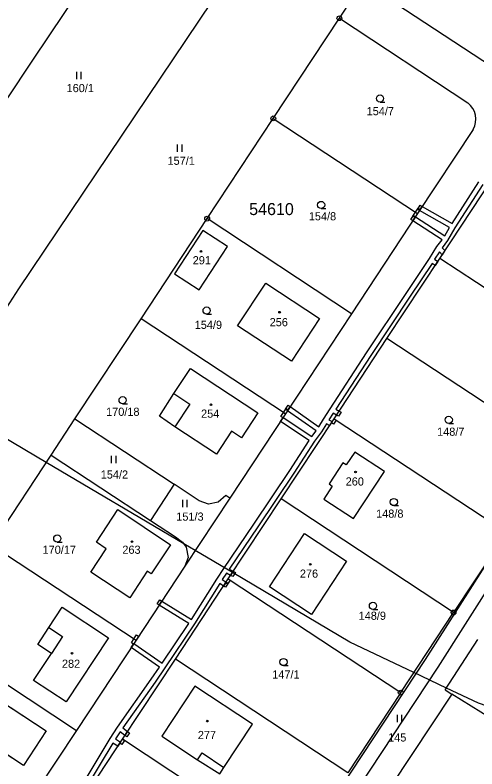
# Model space of a CAD drawing. Extents: x -747333 to -745433, y -1133152 to -1130600.
# Drawn here: x -746534.4 to -746438.2, y -1131861.6 to -1131704.5 of the extents above; entities that cross this region are included whole.
import ezdxf

# ---------------------------------------------------------------- set-up
doc = ezdxf.new("R2010")
doc.units = 0
for name, color, linetype in [('Vrstva 1', 7, 'Continuous'), ('Vrstva 18', 7, 'Continuous'), ('Vrstva 19', 7, 'Continuous'), ('Vrstva 24', 7, 'Continuous'), ('Vrstva 25', 7, 'Continuous'), ('Vrstva 3', 7, 'Continuous'), ('Vrstva 30', 7, 'Continuous'), ('Vrstva 37', 7, 'Continuous'), ('Vrstva 4', 7, 'Continuous'), ('Vrstva 52', 7, 'Continuous'), ('Vrstva 53', 7, 'Continuous'), ('Vrstva 6', 7, 'Continuous')]:
    doc.layers.add(name, color=color, linetype=linetype)

msp = doc.modelspace()

# ---------------------------------------------------------------- linework, layer by layer
at = {"layer": 'Vrstva 1'}
for p, q in [((-746466.87, -1131705.17), (-746461.91, -1131697.65)), ((-746435, -1131715.39), (-746461.91, -1131697.65)), ((-746480.63, -1131726.03), (-746466.87, -1131705.17)), ((-746466.87, -1131705.17), (-746440.15, -1131722.79)), ((-746494.4, -1131746.91), (-746480.63, -1131726.03)), ((-746480.63, -1131726.03), (-746450.58, -1131745.86)), ((-746439.01, -1131728.33), (-746450.58, -1131745.86)), ((-746445.95, -1131755.2), (-746434.94, -1131738.5)), ((-746450.58, -1131745.86), (-746464.34, -1131766.73)), ((-746495.28, -1131749.37), (-746501.19, -1131758.39)), ((-746490.18, -1131752.73), (-746495.28, -1131749.37)), ((-746496.09, -1131761.74), (-746490.18, -1131752.73)), ((-746456.96, -1131771.89), (-746445.95, -1131755.2)), ((-746410.06, -1131778.87), (-746445.95, -1131755.2)), ((-746501.19, -1131758.39), (-746496.09, -1131761.74)), ((-746467.98, -1131788.59), (-746456.96, -1131771.89)), ((-746421.07, -1131795.57), (-746456.96, -1131771.89)), ((-746501.33, -1131783.36), (-746497.88, -1131778.16)), ((-746497.88, -1131778.16), (-746483.86, -1131787.38)), ((-746504.29, -1131788.08), (-746501.33, -1131783.36)), ((-746483.86, -1131787.38), (-746487.28, -1131792.6)), ((-746501.13, -1131790.31), (-746504.29, -1131788.08)), ((-746478.99, -1131805.28), (-746467.98, -1131788.59)), ((-746467.98, -1131788.59), (-746432.08, -1131812.26)), ((-746492.48, -1131796), (-746501.13, -1131790.31)), ((-746489.36, -1131791.22), (-746492.48, -1131796)), ((-746487.28, -1131792.6), (-746489.36, -1131791.22)), ((-746463.66, -1131795.54), (-746465.44, -1131798.22)), ((-746457.45, -1131799.62), (-746463.66, -1131795.54)), ((-746466.13, -1131797.76), (-746469.02, -1131802.17)), ((-746465.44, -1131798.22), (-746466.13, -1131797.76)), ((-746463.9, -1131809.41), (-746457.45, -1131799.62)), ((-746468.34, -1131802.64), (-746470.12, -1131805.34)), ((-746469.02, -1131802.17), (-746468.34, -1131802.64)), ((-746490, -1131821.98), (-746478.99, -1131805.28)), ((-746443.09, -1131828.96), (-746478.99, -1131805.28)), ((-746470.12, -1131805.34), (-746463.9, -1131809.41)), ((-746517.47, -1131814.31), (-746513.02, -1131807.53)), ((-746513.02, -1131807.53), (-746502, -1131814.86)), ((-746481.4, -1131823.61), (-746474.14, -1131812.54)), ((-746474.14, -1131812.54), (-746465.37, -1131818.3)), ((-746432.08, -1131812.26), (-746443.09, -1131828.96)), ((-746515.39, -1131815.67), (-746517.47, -1131814.31)), ((-746518.59, -1131820.56), (-746515.39, -1131815.67)), ((-746502, -1131814.86), (-746506.06, -1131820.92)), ((-746465.37, -1131818.3), (-746472.64, -1131829.35)), ((-746510.52, -1131825.88), (-746518.59, -1131820.56)), ((-746506.91, -1131820.39), (-746510.52, -1131825.88)), ((-746506.06, -1131820.92), (-746506.91, -1131820.39)), ((-746501.01, -1131838.68), (-746490, -1131821.98)), ((-746490, -1131821.98), (-746454.1, -1131845.66)), ((-746472.64, -1131829.35), (-746481.4, -1131823.61)), ((-746527.36, -1131832.06), (-746524.58, -1131827.88)), ((-746524.58, -1131827.88), (-746514.94, -1131834.22)), ((-746454.1, -1131845.66), (-746443.09, -1131828.96)), ((-746529.63, -1131835.64), (-746527.36, -1131832.06)), ((-746514.94, -1131834.22), (-746523.73, -1131847.59)), ((-746526.83, -1131837.5), (-746529.63, -1131835.64)), ((-746530.53, -1131843.14), (-746526.83, -1131837.5)), ((-746512.02, -1131855.37), (-746501.01, -1131838.68)), ((-746465.11, -1131862.35), (-746501.01, -1131838.68)), ((-746523.73, -1131847.59), (-746530.53, -1131843.14)), ((-746541.73, -1131844.57), (-746527.94, -1131853.59)), ((-746496.98, -1131844.32), (-746503.84, -1131854.73)), ((-746484.96, -1131852.24), (-746496.98, -1131844.32)), ((-746454.1, -1131845.66), (-746465.11, -1131862.35)), ((-746532.65, -1131860.81), (-746546.42, -1131851.79)), ((-746527.94, -1131853.59), (-746532.65, -1131860.81)), ((-746490.9, -1131861.24), (-746484.96, -1131852.24)), ((-746503.84, -1131854.73), (-746496.38, -1131859.65)), ((-746523.03, -1131872.07), (-746512.02, -1131855.37)), ((-746476.13, -1131879.05), (-746512.02, -1131855.37)), ((-746496.38, -1131859.65), (-746491.75, -1131862.56)), ((-746491.75, -1131862.56), (-746490.9, -1131861.24))]:
    msp.add_line(p, q, dxfattribs=at)
for points in [[(-746508.16, -1131767.78), (-746494.4, -1131746.91)], [(-746464.34, -1131766.73), (-746494.4, -1131746.91)], [(-746488.05, -1131769.22), (-746482.18, -1131760.35)], [(-746482.18, -1131760.35), (-746470.99, -1131767.74)], [(-746464.34, -1131766.73), (-746478.1, -1131787.6)], [(-746521.93, -1131788.64), (-746508.16, -1131767.78)], [(-746478.1, -1131787.6), (-746508.16, -1131767.78)], [(-746470.99, -1131767.74), (-746476.87, -1131776.61)], [(-746476.87, -1131776.61), (-746488.05, -1131769.22)], [(-746478.1, -1131787.6), (-746489.67, -1131805.13)], [(-746526.88, -1131796.16), (-746521.93, -1131788.64)], [(-746521.93, -1131788.64), (-746501.28, -1131802.26)], [(-746538.26, -1131813.41), (-746526.88, -1131796.16)], [(-746526.88, -1131796.16), (-746506.22, -1131809.78)], [(-746501.28, -1131802.26), (-746506.22, -1131809.78)], [(-746496.04, -1131805.72), (-746501.28, -1131802.26)], [(-746490.5, -1131804.58), (-746492.08, -1131805.97)], [(-746489.67, -1131805.13), (-746490.5, -1131804.58)], [(-746489.67, -1131805.13), (-746499.03, -1131819.32)], [(-746494.1, -1131806.37), (-746496.04, -1131805.72)], [(-746492.08, -1131805.97), (-746494.1, -1131806.37)], [(-746506.22, -1131809.78), (-746501, -1131813.23)], [(-746501, -1131813.23), (-746499.51, -1131814.31)], [(-746499.51, -1131814.31), (-746498.76, -1131815.38)], [(-746539.27, -1131814.94), (-746509.21, -1131834.76)], [(-746498.76, -1131815.38), (-746498.38, -1131817.52)], [(-746498.38, -1131817.52), (-746499.03, -1131819.32)], [(-746499.03, -1131819.32), (-746509.21, -1131834.76)], [(-746551.66, -1131833.72), (-746521.6, -1131853.55)], [(-746509.21, -1131834.76), (-746521.6, -1131853.55)], [(-746444.83, -1131845.11), (-746438.01, -1131834.6)], [(-746444.83, -1131845.11), (-746443.47, -1131845.95)], [(-746443.47, -1131845.95), (-746455.99, -1131864.91)], [(-746427.32, -1131855.97), (-746443.47, -1131845.95)], [(-746521.6, -1131853.55), (-746533.99, -1131872.33)]]:
    msp.add_lwpolyline(points, dxfattribs=at)
msp.add_arc((-746442.766139, -1131726.215631), 4.310352, 330.62439781, 52.63119742, dxfattribs=at)
at = {"layer": 'Vrstva 24'}
for p, q in [((-746466.905355, -1131705.134645), (-746466.834645, -1131705.205355)), ((-746480.665355, -1131725.994645), (-746480.594645, -1131726.065355)), ((-746494.435355, -1131746.874645), (-746494.364645, -1131746.945355)), ((-746443.125355, -1131828.924645), (-746443.054645, -1131828.995355)), ((-746454.135355, -1131845.624645), (-746454.064645, -1131845.695355))]:
    msp.add_line(p, q, dxfattribs=at)
for centre in [(-746466.87, -1131705.17), (-746480.63, -1131726.03), (-746494.4, -1131746.91), (-746443.09, -1131828.96), (-746454.1, -1131845.66)]:
    msp.add_circle(centre, 0.499289, dxfattribs=at)
at = {"layer": 'Vrstva 25'}
for p, q in [((-746521.62, -1131716.36), (-746521.62, -1131717.86)), ((-746520.62, -1131717.86), (-746520.62, -1131716.36)), ((-746458.41, -1131722.62), (-746457.41, -1131722.62)), ((-746500.63, -1131731.5), (-746500.63, -1131733)), ((-746499.63, -1131733), (-746499.63, -1131731.5)), ((-746470.67, -1131744.81), (-746469.67, -1131744.81)), ((-746494.51, -1131766.82), (-746493.51, -1131766.82)), ((-746512, -1131785.5), (-746511, -1131785.5)), ((-746444.1, -1131789.59), (-746443.1, -1131789.59)), ((-746514.37, -1131796.34), (-746514.37, -1131797.84)), ((-746513.37, -1131797.84), (-746513.37, -1131796.34)), ((-746499.56, -1131805.51), (-746499.56, -1131807.01)), ((-746498.56, -1131807.01), (-746498.56, -1131805.51)), ((-746455.53, -1131806.71), (-746454.53, -1131806.71)), ((-746525.6, -1131814.3), (-746524.6, -1131814.3)), ((-746459.88, -1131828.32), (-746458.88, -1131828.32)), ((-746478.5, -1131840.04), (-746477.5, -1131840.04)), ((-746454.87, -1131850.32), (-746454.87, -1131851.82)), ((-746453.87, -1131851.82), (-746453.87, -1131850.32))]:
    msp.add_line(p, q, dxfattribs=at)
for centre, radius in [((-746458.41, -1131721.87), 0.75), ((-746470.67, -1131744.06), 0.75), ((-746495.69, -1131753.75), 0.174503), ((-746494.51, -1131766.07), 0.75), ((-746479.32, -1131766.4), 0.174503), ((-746512, -1131784.75), 0.75), ((-746493.6, -1131785.69), 0.174503), ((-746444.1, -1131788.84), 0.75), ((-746463.51, -1131799.69), 0.174503), ((-746455.53, -1131805.96), 0.75), ((-746525.6, -1131813.55), 0.75), ((-746510.03, -1131814.21), 0.174503), ((-746472.93, -1131818.93), 0.174503), ((-746459.88, -1131827.57), 0.75), ((-746522.53, -1131837.45), 0.174503), ((-746478.5, -1131839.29), 0.75), ((-746494.37, -1131851.59), 0.174503)]:
    msp.add_circle(centre, radius, dxfattribs=at)
at = {"layer": 'Vrstva 3'}
for points in [[(-746495.28, -1131749.37), (-746501.19, -1131758.39)], [(-746490.18, -1131752.73), (-746495.28, -1131749.37)], [(-746496.09, -1131761.74), (-746490.18, -1131752.73)], [(-746501.19, -1131758.39), (-746496.09, -1131761.74)], [(-746488.05, -1131769.22), (-746482.18, -1131760.35)], [(-746482.18, -1131760.35), (-746470.99, -1131767.74)], [(-746470.99, -1131767.74), (-746476.87, -1131776.61)], [(-746476.87, -1131776.61), (-746488.05, -1131769.22)], [(-746501.33, -1131783.36), (-746497.88, -1131778.16)], [(-746497.88, -1131778.16), (-746483.86, -1131787.38)], [(-746501.33, -1131783.36), (-746497.99, -1131785.55)], [(-746497.99, -1131785.55), (-746501.13, -1131790.31)], [(-746483.86, -1131787.38), (-746487.28, -1131792.6)], [(-746492.48, -1131796), (-746501.13, -1131790.31)], [(-746489.36, -1131791.22), (-746492.48, -1131796)], [(-746487.28, -1131792.6), (-746489.36, -1131791.22)], [(-746463.66, -1131795.54), (-746465.44, -1131798.22)], [(-746457.45, -1131799.62), (-746463.66, -1131795.54)], [(-746466.13, -1131797.76), (-746469.02, -1131802.17)], [(-746465.44, -1131798.22), (-746466.13, -1131797.76)], [(-746463.9, -1131809.41), (-746457.45, -1131799.62)], [(-746468.34, -1131802.64), (-746470.12, -1131805.34)], [(-746469.02, -1131802.17), (-746468.34, -1131802.64)], [(-746470.12, -1131805.34), (-746463.9, -1131809.41)], [(-746517.47, -1131814.31), (-746513.02, -1131807.53)], [(-746513.02, -1131807.53), (-746502, -1131814.86)], [(-746481.4, -1131823.61), (-746474.14, -1131812.54)], [(-746474.14, -1131812.54), (-746465.37, -1131818.3)], [(-746515.39, -1131815.67), (-746517.47, -1131814.31)], [(-746518.59, -1131820.56), (-746515.39, -1131815.67)], [(-746502, -1131814.86), (-746506.06, -1131820.92)], [(-746465.37, -1131818.3), (-746472.64, -1131829.35)], [(-746510.52, -1131825.88), (-746518.59, -1131820.56)], [(-746506.91, -1131820.39), (-746510.52, -1131825.88)], [(-746506.06, -1131820.92), (-746506.91, -1131820.39)], [(-746472.64, -1131829.35), (-746481.4, -1131823.61)], [(-746527.36, -1131832.06), (-746524.58, -1131827.88)], [(-746524.58, -1131827.88), (-746514.94, -1131834.22)], [(-746527.36, -1131832.06), (-746524.5, -1131833.96)], [(-746524.5, -1131833.96), (-746526.83, -1131837.5)], [(-746514.94, -1131834.22), (-746523.73, -1131847.59)], [(-746530.53, -1131843.14), (-746526.83, -1131837.5)], [(-746523.73, -1131847.59), (-746530.53, -1131843.14)], [(-746541.73, -1131844.57), (-746527.94, -1131853.59)], [(-746496.98, -1131844.32), (-746503.84, -1131854.73)], [(-746484.96, -1131852.24), (-746496.98, -1131844.32)], [(-746532.65, -1131860.81), (-746546.42, -1131851.79)], [(-746527.94, -1131853.59), (-746532.65, -1131860.81)], [(-746490.9, -1131861.24), (-746484.96, -1131852.24)], [(-746503.84, -1131854.73), (-746496.38, -1131859.65)], [(-746496.38, -1131859.65), (-746495.43, -1131858.22)], [(-746495.43, -1131858.22), (-746490.9, -1131861.24)]]:
    msp.add_lwpolyline(points, dxfattribs=at)
at = {"layer": 'Vrstva 30'}
for p, q in [((-746443.41, -1131747.92), (-746437.82, -1131739.22)), ((-746436.98, -1131739.78), (-746442.82, -1131748.85)), ((-746451, -1131745.58), (-746450.45, -1131744.75)), ((-746450.6, -1131744.98), (-746450.05, -1131744.14)), ((-746450.16, -1131745.23), (-746450.6, -1131744.98)), ((-746450.03, -1131745.03), (-746450.58, -1131745.86)), ((-746450.45, -1131744.75), (-746450.03, -1131745.03)), ((-746443.94, -1131748.78), (-746450.16, -1131745.23)), ((-746450.05, -1131744.14), (-746449.61, -1131744.39)), ((-746449.61, -1131744.39), (-746443.41, -1131747.92)), ((-746452, -1131747.11), (-746451.45, -1131746.28)), ((-746451.55, -1131746.42), (-746451, -1131745.58)), ((-746451.13, -1131746.69), (-746451.55, -1131746.42)), ((-746451.45, -1131746.28), (-746451.03, -1131746.55)), ((-746451.03, -1131746.55), (-746444.92, -1131750.48)), ((-746451.58, -1131747.38), (-746452, -1131747.11)), ((-746445.47, -1131751.31), (-746451.58, -1131747.38)), ((-746444.92, -1131750.48), (-746443.94, -1131748.78)), ((-746442.82, -1131748.85), (-746444.33, -1131751.46)), ((-746446.55, -1131752.74), (-746445.47, -1131751.31)), ((-746444.33, -1131751.46), (-746445.48, -1131752.98)), ((-746448.12, -1131755.25), (-746446.55, -1131752.74)), ((-746445.48, -1131752.98), (-746444.88, -1131753.58)), ((-746446.05, -1131753.82), (-746447.03, -1131755.39)), ((-746445.44, -1131754.43), (-746446.05, -1131753.82)), ((-746452.96, -1131762.52), (-746448.12, -1131755.25)), ((-746447.58, -1131756.24), (-746452.12, -1131763.08)), ((-746446.95, -1131756.71), (-746447.58, -1131756.24)), ((-746447.03, -1131755.39), (-746446.39, -1131755.87)), ((-746461.19, -1131774.86), (-746452.96, -1131762.52)), ((-746452.12, -1131763.08), (-746460.35, -1131775.4)), ((-746400.74, -1131768.31), (-746446.4, -1131840.37)), ((-746468.77, -1131786.54), (-746461.19, -1131774.86)), ((-746460.35, -1131775.4), (-746467.64, -1131786.63)), ((-746478.06, -1131786.63), (-746477.51, -1131785.79)), ((-746477.51, -1131785.79), (-746477.1, -1131786.08)), ((-746477.1, -1131786.08), (-746471.15, -1131790.3)), ((-746479.07, -1131788.16), (-746478.52, -1131787.32)), ((-746478.52, -1131787.32), (-746477.97, -1131786.49)), ((-746478.1, -1131787.6), (-746478.52, -1131787.32)), ((-746477.55, -1131786.77), (-746478.1, -1131787.6)), ((-746477.65, -1131786.92), (-746478.06, -1131786.63)), ((-746477.97, -1131786.49), (-746477.55, -1131786.77)), ((-746471.72, -1131791.13), (-746477.65, -1131786.92)), ((-746470.16, -1131788.71), (-746468.77, -1131786.54)), ((-746468.18, -1131787.47), (-746469.03, -1131788.8)), ((-746467.49, -1131787.85), (-746468.18, -1131787.47)), ((-746467.64, -1131786.63), (-746466.94, -1131787.01)), ((-746473.18, -1131793.11), (-746479.13, -1131789.16)), ((-746478.65, -1131788.43), (-746479.07, -1131788.16)), ((-746478.58, -1131788.33), (-746472.6, -1131792.28)), ((-746471.15, -1131790.3), (-746470.16, -1131788.71)), ((-746469.03, -1131788.8), (-746468.36, -1131789.16)), ((-746469.56, -1131789.64), (-746470.6, -1131791.3)), ((-746468.91, -1131790), (-746469.56, -1131789.64)), ((-746472.6, -1131792.28), (-746471.72, -1131791.13)), ((-746470.6, -1131791.3), (-746472.08, -1131793.25)), ((-746477.16, -1131799.38), (-746473.18, -1131793.11)), ((-746472.08, -1131793.25), (-746476.32, -1131799.92)), ((-746484.68, -1131810.57), (-746477.16, -1131799.38)), ((-746476.32, -1131799.92), (-746483.86, -1131811.13)), ((-746490.93, -1131819.83), (-746484.68, -1131810.57)), ((-746483.86, -1131811.13), (-746489.79, -1131819.93)), ((-746448.92, -1131838.75), (-746432.08, -1131812.26)), ((-746492.36, -1131821.99), (-746490.93, -1131819.83)), ((-746489.79, -1131819.93), (-746488.95, -1131820.39)), ((-746488.51, -1131820.63), (-746489.07, -1131821.47)), ((-746488.95, -1131820.39), (-746488.51, -1131820.63)), ((-746497.64, -1131830.4), (-746492.36, -1131821.99)), ((-746490.35, -1131820.77), (-746491.24, -1131822.11)), ((-746491.24, -1131822.11), (-746490.42, -1131822.62)), ((-746489.51, -1131821.23), (-746490.35, -1131820.77)), ((-746489.07, -1131821.47), (-746489.51, -1131821.23)), ((-746491.78, -1131822.95), (-746497.06, -1131831.35)), ((-746490.97, -1131823.46), (-746491.78, -1131822.95)), ((-746490.55, -1131823.72), (-746490.97, -1131823.46)), ((-746490.13, -1131823.09), (-746490.55, -1131822.81)), ((-746490, -1131822.88), (-746490.55, -1131823.72)), ((-746490.42, -1131822.62), (-746490, -1131822.88)), ((-746489.58, -1131822.26), (-746490.13, -1131823.09)), ((-746504.81, -1131827.17), (-746504.26, -1131826.34)), ((-746504.26, -1131826.34), (-746503.83, -1131826.6)), ((-746503.83, -1131826.6), (-746497.64, -1131830.4)), ((-746504.38, -1131827.43), (-746504.81, -1131827.17)), ((-746498.19, -1131831.23), (-746504.38, -1131827.43)), ((-746503.78, -1131839.51), (-746498.19, -1131831.23)), ((-746497.06, -1131831.35), (-746503.24, -1131840.49)), ((-746509.63, -1131834.48), (-746509.08, -1131833.65)), ((-746509.08, -1131833.65), (-746508.66, -1131833.93)), ((-746504.34, -1131840.34), (-746510.21, -1131836.27)), ((-746509.66, -1131835.44), (-746503.78, -1131839.51)), ((-746495.13, -1131908.77), (-746448.92, -1131838.75)), ((-746506.06, -1131842.89), (-746504.34, -1131840.34)), ((-746503.24, -1131840.49), (-746505.24, -1131843.45)), ((-746446.4, -1131840.37), (-746492.61, -1131910.39)), ((-746513.07, -1131852.84), (-746506.06, -1131842.89)), ((-746505.24, -1131843.45), (-746511.97, -1131853.01)), ((-746514.62, -1131855.22), (-746513.07, -1131852.84)), ((-746511.97, -1131853.01), (-746510.95, -1131853.75)), ((-746512.53, -1131853.84), (-746513.5, -1131855.32)), ((-746511.51, -1131854.6), (-746512.53, -1131853.84)), ((-746511.11, -1131854.89), (-746511.51, -1131854.6)), ((-746510.55, -1131854.05), (-746511.11, -1131854.89)), ((-746510.95, -1131853.75), (-746510.55, -1131854.05)), ((-746521.34, -1131866.39), (-746514.62, -1131855.22)), ((-746514.03, -1131856.17), (-746520.5, -1131866.93)), ((-746512.96, -1131856.8), (-746514.03, -1131856.17)), ((-746513.5, -1131855.32), (-746512.41, -1131855.96))]:
    msp.add_line(p, q, dxfattribs=at)
for points in [[(-746449.61, -1131744.39), (-746450.16, -1131745.23)], [(-746450.16, -1131745.23), (-746449.61, -1131744.39)], [(-746451.03, -1131746.55), (-746451.58, -1131747.38)], [(-746451.58, -1131747.38), (-746451.03, -1131746.55)], [(-746450.58, -1131745.86), (-746451.13, -1131746.69)], [(-746444.88, -1131753.58), (-746445.44, -1131754.43)], [(-746446.39, -1131755.87), (-746446.95, -1131756.71)], [(-746477.1, -1131786.08), (-746477.65, -1131786.92)], [(-746477.65, -1131786.92), (-746477.1, -1131786.08)], [(-746478.1, -1131787.6), (-746478.65, -1131788.43)], [(-746478.52, -1131787.32), (-746478.1, -1131787.6)], [(-746466.94, -1131787.01), (-746466.5, -1131787.25), (-746467.05, -1131788.09), (-746467.49, -1131787.85)], [(-746479.13, -1131789.16), (-746478.58, -1131788.33)], [(-746468.36, -1131789.16), (-746468.91, -1131790)], [(-746468.53, -1131789.42), (-746467.98, -1131788.59), (-746467.56, -1131788.87)], [(-746467.56, -1131788.87), (-746468.11, -1131789.7), (-746468.53, -1131789.42)], [(-746489.51, -1131821.23), (-746488.95, -1131820.39)], [(-746488.95, -1131820.39), (-746489.51, -1131821.23)], [(-746490.55, -1131822.81), (-746490, -1131821.98)], [(-746490, -1131821.98), (-746489.58, -1131822.26)], [(-746490.97, -1131823.46), (-746490.42, -1131822.62)], [(-746490.42, -1131822.62), (-746490.97, -1131823.46)], [(-746503.83, -1131826.6), (-746504.38, -1131827.43)], [(-746504.38, -1131827.43), (-746503.83, -1131826.6)], [(-746509.76, -1131835.59), (-746510.18, -1131835.32), (-746509.63, -1131834.48), (-746509.21, -1131834.76), (-746509.76, -1131835.59)], [(-746508.66, -1131833.93), (-746509.21, -1131834.76), (-746509.63, -1131834.48)], [(-746510.21, -1131836.27), (-746509.66, -1131835.44)], [(-746511.51, -1131854.6), (-746510.95, -1131853.75)], [(-746510.95, -1131853.75), (-746511.51, -1131854.6)], [(-746512.41, -1131855.96), (-746512.96, -1131856.8)], [(-746512.57, -1131856.2), (-746512.02, -1131855.37), (-746511.6, -1131855.65), (-746512.15, -1131856.48), (-746512.57, -1131856.2)]]:
    msp.add_lwpolyline(points, dxfattribs=at)
at = {"layer": 'Vrstva 37'}
for centre in [(-746495.69, -1131753.75), (-746479.32, -1131766.4), (-746493.6, -1131785.69), (-746463.51, -1131799.69), (-746510.03, -1131814.21), (-746472.93, -1131818.93), (-746522.53, -1131837.45), (-746494.37, -1131851.59)]:
    msp.add_circle(centre, 0.174503, dxfattribs=at)
at = {"layer": 'Vrstva 4'}
for p, q in [((-746501.33, -1131783.36), (-746497.99, -1131785.55)), ((-746497.99, -1131785.55), (-746501.13, -1131790.31)), ((-746527.36, -1131832.06), (-746524.5, -1131833.96)), ((-746524.5, -1131833.96), (-746526.83, -1131837.5)), ((-746496.38, -1131859.65), (-746495.43, -1131858.22)), ((-746495.43, -1131858.22), (-746490.9, -1131861.24))]:
    msp.add_line(p, q, dxfattribs=at)
at = {"layer": 'Vrstva 52'}
for points in [[(-746527.9, -1131797.71), (-746548.99, -1131785.24), (-746565.44, -1131775.5), (-746569.9, -1131773.66), (-746592.89, -1131764.19), (-746602.44, -1131760.25), (-746616.73, -1131755.79), (-746629.69, -1131751.75), (-746641.55, -1131749.64), (-746668.73, -1131744.82), (-746672.62, -1131744.12), (-746692.56, -1131737.63), (-746700.25, -1131735.13), (-746703.89, -1131732.48), (-746706.63, -1131730.5), (-746713.92, -1131725.64), (-746719.38, -1131722), (-746732.41, -1131712.01), (-746741.06, -1131705.38)], [(-746334.13, -1131849.5), (-746337.55, -1131850.66), (-746343, -1131852.5), (-746351.95, -1131855.3), (-746362.19, -1131858.5), (-746373.17, -1131859.23), (-746380.87, -1131859.75), (-746390.69, -1131859.38), (-746394.14, -1131858.83), (-746396.19, -1131858.5), (-746399.36, -1131858.14), (-746404.69, -1131857.54), (-746407.25, -1131857.25), (-746414.63, -1131855.35), (-746420.88, -1131853.75), (-746437.87, -1131847.88), (-746444.56, -1131844.7), (-746451.34, -1131841.47), (-746464.69, -1131835.13), (-746489.13, -1131820.66), (-746496.89, -1131816.07), (-746499.26, -1131814.66), (-746527.9, -1131797.71)]]:
    msp.add_lwpolyline(points, dxfattribs=at)
at = {"layer": 'Vrstva 6'}
for points in [[(-746453.14, -1131641.65), (-746533.7, -1131761.53)], [(-746530.72, -1131713.92), (-746494.56, -1131659.94)], [(-746552.72, -1131746.93), (-746530.72, -1131713.92)], [(-746533.7, -1131761.53), (-746550, -1131786.81)]]:
    msp.add_lwpolyline(points, dxfattribs=at)

# ---------------------------------------------------------------- texts
at = {"layer": 'Vrstva 18'}
for s, p in [('160/1', (-746523.66, -1131720.56)), ('154/7', (-746461.190095, -1131725.37)), ('157/1', (-746502.65, -1131735.7)), ('154/8', (-746473.230095, -1131747.27)), ('154/9', (-746496.986046, -1131769.88)), ('170/18', (-746515.435458, -1131788)), ('148/7', (-746446.520095, -1131792.15)), ('154/2', (-746516.550095, -1131801.07)), ('151/3', (-746500.82736, -1131809.84)), ('148/8', (-746459.220095, -1131809.22)), ('170/17', (-746528.665458, -1131816.74)), ('148/9', (-746462.856046, -1131830.49)), ('147/1', (-746480.83736, -1131842.72)), ('145', (-746456.71881, -1131855.85))]:
    msp.add_text(s, height=1.7, dxfattribs=at).set_placement(p)
at = {"layer": 'Vrstva 19'}
for s, p in [('291', (-746497.404669, -1131756.43)), ('256', (-746481.382927, -1131769.33)), ('254', (-746495.661545, -1131788.39)), ('260', (-746465.557838, -1131802.52)), ('263', (-746512.052836, -1131816.74)), ('276', (-746475.092927, -1131821.72)), ('282', (-746524.631545, -1131840.49)), ('277', (-746496.341545, -1131855.34))]:
    msp.add_text(s, height=1.7, dxfattribs=at).set_placement(p)
at = {"layer": 'Vrstva 53'}
msp.add_text('54610', height=2.5, dxfattribs=at).set_placement((-746485.649128, -1131746.17))

doc.saveas('drawing.dxf')
